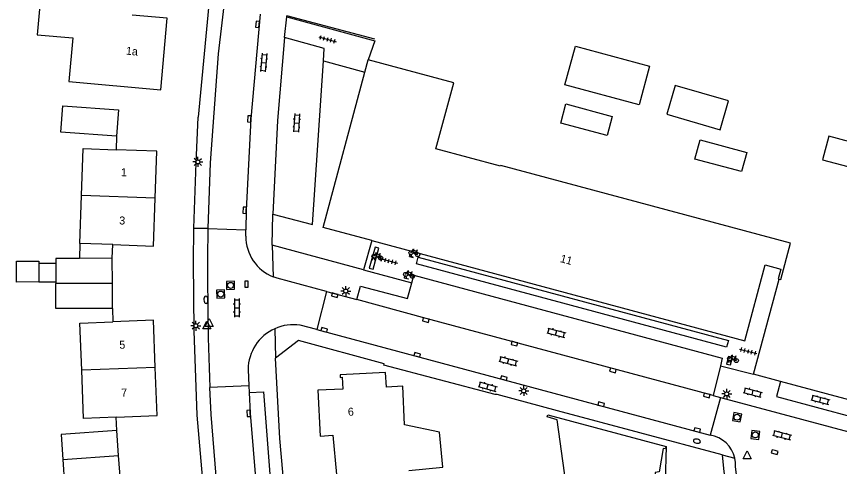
# Model space of a CAD drawing. Extents: x 124000 to 128010, y 398999 to 403000.
# Drawn here: x 127661.9 to 127764.8, y 399703.7 to 399760 of the extents above; entities that cross this region are included whole.
import ezdxf

# ---------------------------------------------------------------- set-up
doc = ezdxf.new("R2010")
doc.units = 0
for name, color, linetype in [('gg-afsc-erfafscheiding', 7, 'Continuous'), ('gg-afsc-hekwerk', 7, 'Continuous'), ('gg-afsc-muur', 7, 'Continuous'), ('gg-anno-huisnummerreeks BGT', 7, 'Continuous'), ('gg-bbg-bijgebouw', 7, 'Continuous'), ('gg-bbg-gedigitaliseerde bijgebouw', 7, 'Continuous'), ('gg-bbg-hoofdgebouw', 7, 'Continuous'), ('gg-bbg-luifel en loopbrug', 7, 'Continuous'), ('gg-bbg-tussenscheiding', 7, 'Continuous'), ('gg-knt-verharding', 7, 'Continuous'), ('gg-knt-verharding nz', 7, 'Continuous'), ('gt-grn-weggrens', 7, 'Continuous'), ('gt-symb-brandkraan', 7, 'Continuous'), ('gt-symb-fietsenrek', 7, 'Continuous'), ('gt-symb-klinker verharding', 7, 'Continuous'), ('gt-symb-kolk', 7, 'Continuous'), ('gt-symb-lichtmast', 7, 'Continuous'), ('gt-symb-rioolschacht', 7, 'Continuous'), ('gt-symb-tegel verharding', 7, 'Continuous'), ('gt-symb-waterafsluiter', 7, 'Continuous')]:
    doc.layers.add(name, color=color, linetype=linetype)

# ---------------------------------------------------------------- blocks, each defined once
blk = doc.blocks.new('gt0-TEG1')
at = {"layer": 'gt-symb-tegel verharding'}
for p, q in [((-1.12, 0), (1.12, 0)), ((-0.9, -0.25), (-0.9, 0.25)), ((-0.45, -0.25), (-0.45, 0.25)), ((0, -0.25), (0, 0.25)), ((0.45, -0.25), (0.45, 0.25)), ((0.9, -0.25), (0.9, 0.25))]:
    blk.add_line(p, q, dxfattribs=at)
blk = doc.blocks.new('gt0-LMAST')
at = {"layer": 'gt-symb-lichtmast'}
for p, q in [((-0.18, 0.17), (-0.45, 0.44)), ((-0.01, 0.25), (-0.01, 0.62)), ((0.17, 0.17), (0.44, 0.44)), ((-0.26, 0), (-0.63, 0)), ((-0.18, -0.18), (-0.45, -0.45)), ((-0.01, -0.25), (-0.01, -0.63)), ((0.44, -0.45), (0.17, -0.18)), ((0.24, 0), (0.62, 0))]:
    blk.add_line(p, q, dxfattribs=at)
blk.add_circle((-0.01, 0), 0.25, dxfattribs=at)
blk = doc.blocks.new('gt0-FREK')
at = {"layer": 'gt-symb-fietsenrek'}
for p, q in [((0.26, 0.76), (0.29, 0.82)), ((0.54, 0.34), (0.26, 0.76)), ((0.29, 0.82), (0.77, 0.71)), ((0.77, 0.71), (0.54, 0.34)), ((0.76, 0.84), (0.87, 0.82)), ((0.77, 0.71), (0.84, 0.82)), ((0.89, 0.25), (0.77, 0.71))]:
    blk.add_line(p, q, dxfattribs=at)
for points in [[(-0.12, 0), (-0.05, 0.31), (0.05, 0.31), (0.12, 0)], [(0.04, 0.48), (0.23, 0.71), (0.26, 0.76)], [(0.29, 0.82), (0.36, 0.94), (0.45, 0.93)], [(0.54, 0.34), (0.56, 0.31), (0.89, 0.25)]]:
    blk.add_lwpolyline(points, dxfattribs=at)
for centre in [(0.04, 0.48), (0.89, 0.25)]:
    blk.add_circle(centre, 0.252, dxfattribs=at)
blk = doc.blocks.new('gt0-KOLK')
at = {"layer": 'gt-symb-kolk'}
blk.add_lwpolyline([(0, 0), (0.38, 0), (0.38, 0.4), (-0.38, 0.4), (-0.38, 0), (0, 0)], dxfattribs=at)
blk = doc.blocks.new('gt0-KL1')
at = {"layer": 'gt-symb-klinker verharding'}
for p, q in [((-1.15, 0.3), (1.15, 0.3)), ((-1, -0.3), (-1, 0.3)), ((-0.5, 0.3), (-0.5, 0.45)), ((0, -0.3), (0, 0.3)), ((0.5, 0.3), (0.5, 0.45)), ((1, -0.3), (1, 0.3)), ((-1.15, -0.3), (1.15, -0.3)), ((-0.5, -0.45), (-0.5, -0.3)), ((0.5, -0.45), (0.5, -0.3))]:
    blk.add_line(p, q, dxfattribs=at)
blk = doc.blocks.new('gt0-RS')
at = {"layer": 'gt-symb-rioolschacht'}
blk.add_lwpolyline([(-0.5, -0.5), (0.5, -0.5), (0.5, 0.5), (-0.5, 0.5)], close=True, dxfattribs=at)
blk.add_circle((0, 0), 0.375, dxfattribs=at)
blk = doc.blocks.new('gt0-BR')
at = {"layer": 'gt-symb-brandkraan'}
for centre, radius, start, end in [((-0.24, 0), 0.206, 107.5669, 252.4331), ((0.6, -2.66), 3, 106.892, 107.5669), ((0, -0.69), 0.938, 73.108, 106.892), ((-0.6, -2.66), 3, 72.4331, 73.108), ((0.24, 0), 0.206, 287.567, 72.4331), ((0.6, 2.66), 3, 252.4331, 253.108), ((0, 0.69), 0.938, 253.108, 286.8921), ((-0.6, 2.66), 3, 286.8921, 287.567)]:
    blk.add_arc(centre, radius, start, end, dxfattribs=at)
blk = doc.blocks.new('gt0-WAFSL')
at = {"layer": 'gt-symb-waterafsluiter'}
for p, q in [((-0.5, -0.33), (0, 0.67)), ((0, 0.67), (0.5, -0.33)), ((0.5, -0.33), (-0.5, -0.33))]:
    blk.add_line(p, q, dxfattribs=at)

msp = doc.modelspace()

# ---------------------------------------------------------------- linework, layer by layer
at = {"layer": 'gg-afsc-erfafscheiding'}
msp.add_line((127706.73, 399757.13), (127695.72, 399760.06), dxfattribs=at)
at = {"layer": 'gg-afsc-hekwerk'}
for p, q in [((127695.7, 399759.93), (127695.72, 399760.06)), ((127754.04, 399715.22), (127757.25, 399727.12)), ((127757.43, 399714.3), (127754.04, 399715.22)), ((127767.34, 399711.61), (127757.43, 399714.3)), ((127729.55, 399710.65), (127722.02, 399712.68))]:
    msp.add_line(p, q, dxfattribs=at)
at = {"layer": 'gg-afsc-muur'}
for p, q in [((127674.45, 399745.01), (127674.39, 399743.31)), ((127673.93, 399723.44), (127673.99, 399721.76)), ((127721.76, 399712.68), (127707.85, 399716.35)), ((127674.47, 399708.18), (127674.4, 399709.85))]:
    msp.add_line(p, q, dxfattribs=at)
at = {"layer": 'gg-bbg-bijgebouw'}
for p, q in [((127673.92, 399726.58), (127673.91, 399729.72)), ((127673.93, 399723.44), (127673.92, 399726.58)), ((127674.7, 399705.04), (127674.47, 399708.18)), ((127674.93, 399701.9), (127674.7, 399705.04))]:
    msp.add_line(p, q, dxfattribs=at)
for points in [[(127674.45, 399745.01), (127667.47, 399745.51), (127667.71, 399748.8), (127674.69, 399748.3), (127674.45, 399745.01)], [(127729.95, 399746.64), (127730.59, 399749.03), (127736.39, 399747.48), (127735.75, 399745.09), (127729.95, 399746.64)], [(127746.72, 399742.13), (127747.36, 399744.52), (127753.19, 399742.96), (127752.56, 399740.57), (127746.72, 399742.13)], [(127763.47, 399745), (127762.68, 399742.05), (127769, 399740.36), (127769.79, 399743.31), (127763.47, 399745)], [(127674.47, 399708.18), (127667.53, 399707.67), (127667.74, 399704.53)], [(127667.74, 399704.53), (127667.95, 399701.39), (127674.93, 399701.9)]]:
    msp.add_lwpolyline(points, dxfattribs=at)
at = {"layer": 'gg-bbg-gedigitaliseerde bijgebouw'}
for p, q in [((127664.71, 399729.05), (127664.72, 399726.76)), ((127666.84, 399729.05), (127664.71, 399729.05)), ((127673.91, 399729.72), (127669.79, 399729.71)), ((127664.72, 399726.76), (127666.85, 399726.76)), ((127666.85, 399726.76), (127666.85, 399726.56))]:
    msp.add_line(p, q, dxfattribs=at)
for points in [[(127731.79, 399756.25), (127741.06, 399753.74), (127739.75, 399748.91), (127730.48, 399751.42), (127731.79, 399756.25)], [(127744.25, 399751.35), (127743.2, 399747.74), (127749.87, 399745.79), (127750.92, 399749.4), (127744.25, 399751.35)], [(127669.79, 399729.71), (127666.84, 399729.7), (127666.84, 399729.05)], [(127673.93, 399723.44), (127666.86, 399723.42), (127666.85, 399726.56)]]:
    msp.add_lwpolyline(points, dxfattribs=at)
at = {"layer": 'gg-bbg-hoofdgebouw'}
for p, q in [((127705.48, 399753.01), (127705.89, 399754.54)), ((127669.85, 399731.57), (127670.06, 399737.56)), ((127673.97, 399731.43), (127669.85, 399731.57))]:
    msp.add_line(p, q, dxfattribs=at)
for points in [[(127674.36, 399763.84), (127665.16, 399764.66), (127664.53, 399757.7), (127668.97, 399757.3), (127668.48, 399751.83), (127679.99, 399750.8), (127680.77, 399759.76), (127676.41, 399760.13)], [(127757.25, 399727.12), (127757.44, 399727.06), (127758.67, 399731.6), (127722.47, 399741.34), (127722.43, 399741.23), (127714.35, 399743.41), (127716.58, 399751.67), (127705.89, 399754.54)], [(127706.35, 399731.95), (127700.26, 399733.59), (127705.48, 399753.01)], [(127670.06, 399737.56), (127670.26, 399743.45), (127674.39, 399743.31)], [(127679.26, 399737.24), (127679.47, 399743.13), (127674.39, 399743.31)], [(127673.97, 399731.43), (127679.06, 399731.25), (127679.26, 399737.24)], [(127706.35, 399731.95), (127752.95, 399719.4), (127755.5, 399728.88), (127757.47, 399728.35), (127757.14, 399727.16), (127757.25, 399727.12)], [(127679.28, 399716.06), (127679.04, 399721.97), (127673.99, 399721.76)], [(127670.08, 399715.71), (127669.84, 399721.59), (127673.99, 399721.76)], [(127674.4, 399709.85), (127670.32, 399709.69), (127670.08, 399715.71)], [(127674.4, 399709.85), (127679.53, 399710.06), (127679.28, 399716.06)], [(127710.95, 399703.17), (127715.21, 399703.56), (127714.81, 399707.97), (127710.44, 399708.88), (127710.2, 399713.72), (127708.17, 399713.61), (127708.07, 399715.43), (127702.37, 399715.14), (127702.38, 399714.82), (127702.65, 399714.83), (127702.7, 399713.33), (127699.59, 399713.2), (127699.88, 399707.48), (127701.48, 399707.57), (127701.92, 399702.68)], [(127735.86, 399694.77), (127735.21, 399699.56), (127730.95, 399698.94), (127729.51, 399709.52), (127728.25, 399709.88), (127728.32, 399710.14), (127743.11, 399706.15)], [(127743.11, 399706.15), (127743.02, 399705.86), (127742.76, 399705.93), (127742.24, 399702.99), (127741.75, 399702.93), (127741.88, 399701.59), (127742.99, 399701.75)]]:
    msp.add_lwpolyline(points, dxfattribs=at)
at = {"layer": 'gg-bbg-luifel en loopbrug'}
for p, q in [((127669.85, 399731.57), (127669.79, 399729.71)), ((127673.91, 399729.72), (127673.97, 399731.43)), ((127743.11, 399706.15), (127742.99, 399701.75))]:
    msp.add_line(p, q, dxfattribs=at)
msp.add_lwpolyline([(127664.72, 399726.76), (127661.94, 399726.75), (127661.93, 399729.35), (127664.71, 399729.36), (127664.71, 399729.05)], dxfattribs=at)
at = {"layer": 'gg-bbg-tussenscheiding'}
for p, q in [((127679.26, 399737.24), (127670.06, 399737.56)), ((127666.84, 399729.05), (127666.85, 399726.76)), ((127673.92, 399726.58), (127666.85, 399726.56)), ((127679.28, 399716.06), (127670.08, 399715.71)), ((127667.74, 399704.53), (127674.7, 399705.04))]:
    msp.add_line(p, q, dxfattribs=at)
at = {"layer": 'gg-knt-verharding'}
for p, q in [((127686.18, 399763.59), (127684.65, 399747.39)), ((127695.42, 399757.33), (127695.7, 399759.93)), ((127700.3, 399754.41), (127705.48, 399753.01)), ((127693.9, 399731.38), (127693.97, 399735.24)), ((127685.84, 399733.43), (127690.6, 399733.29)), ((127705.32, 399728.28), (127693.9, 399731.38)), ((127706.35, 399731.95), (127705.32, 399728.28)), ((127705.32, 399728.28), (127711.33, 399726.65)), ((127700.69, 399725.56), (127699.45, 399720.81)), ((127700.69, 399725.56), (127704.45, 399724.55)), ((127699.45, 399720.81), (127748.62, 399707.58)), ((127749.9, 399716.25), (127748.98, 399712.56)), ((127749.9, 399716.25), (127754.04, 399715.22)), ((127690.95, 399713.74), (127686.1, 399713.54)), ((127690.95, 399713.74), (127691, 399712.93)), ((127722.02, 399712.68), (127721.76, 399712.68)), ((127748.98, 399712.56), (127749.91, 399712.3)), ((127749.91, 399712.3), (127748.62, 399707.58)), ((127750.12, 399705.14), (127729.55, 399710.65))]:
    msp.add_line(p, q, dxfattribs=at)
for points in [[(127695.25, 399799.64), (127690.82, 399779.76), (127688.58, 399767.69), (127687.12, 399755.32), (127686.12, 399741.65), (127685.84, 399733.43)], [(127692.38, 399760.28), (127691.23, 399747.15), (127690.65, 399735.72), (127690.6, 399733.29)], [(127695.7, 399759.93), (127706.71, 399756.91), (127705.89, 399754.54)], [(127700.3, 399754.41), (127700.4, 399755.98), (127695.42, 399757.33)], [(127693.97, 399735.24), (127698.92, 399733.94), (127700.3, 399754.41)], [(127684.1, 399733.45), (127684.1, 399733.48), (127684.4, 399741.65), (127684.65, 399747.39)], [(127699.87, 399623.49), (127701.59, 399627.78), (127699.92, 399632.51), (127695.9, 399644.99), (127692.68, 399656.91), (127689.99, 399668.57), (127687.45, 399682.74), (127685.71, 399696.18), (127684.52, 399710.09), (127684.13, 399720.62), (127684.07, 399729.26), (127684.1, 399733.45)], [(127750.91, 399719.45), (127750.66, 399718.59), (127711.93, 399729.04), (127712.14, 399729.85), (127750.91, 399719.45)], [(127711.33, 399726.65), (127711.58, 399727.59), (127750.14, 399717.22), (127749.9, 399716.25)], [(127704.45, 399724.55), (127704.92, 399726.23), (127710.81, 399724.68), (127711.33, 399726.65)], [(127707.85, 399716.35), (127707.88, 399716.52), (127697.19, 399719.44), (127694.32, 399717.24)], [(127713.39, 399625.02), (127710.37, 399633.22), (127707.02, 399643.12), (127703.9, 399653.78), (127701.3, 399664.26), (127699.03, 399674.87), (127697.22, 399685.63), (127695.81, 399696.41), (127694.85, 399707.18), (127694.32, 399717.24)], [(127702.66, 399629.97), (127701.24, 399633.95), (127697.35, 399646.23), (127694.14, 399658.16), (127691.67, 399669.03), (127689.15, 399683.03), (127687.35, 399696.8), (127686.26, 399710.18), (127686.1, 399713.54)], [(127691, 399712.93), (127692.81, 399713), (127694.02, 399697.28), (127695.78, 399683.89), (127698.23, 399670.28), (127700.83, 399658.87), (127703.99, 399647.29), (127708.7, 399632.88)]]:
    msp.add_lwpolyline(points, dxfattribs=at)
msp.add_arc((127974.89, 399727.9), 225.92, 185.7831, 199.9689, dxfattribs=at)
at = {"layer": 'gg-knt-verharding nz'}
for p, q in [((127690.6, 399732.48), (127690.6, 399733.29)), ((127699.45, 399720.81), (127697.38, 399721.35)), ((127690.87, 399715.8), (127690.95, 399713.74)), ((127749.91, 399712.3), (127767.21, 399707.67))]:
    msp.add_line(p, q, dxfattribs=at)
for points in [[(127695.42, 399757.33), (127694.54, 399746.95), (127693.97, 399735.24)], [(127706.01, 399728.5), (127706.49, 399728.37), (127707.23, 399731), (127706.75, 399731.13), (127706.01, 399728.5)], [(127711.51, 399729.82), (127711.52, 399729.86), (127711.04, 399729.99), (127711.03, 399729.94), (127711.51, 399729.82)], [(127700.69, 399725.56), (127694.51, 399727.25), (127694.02, 399727.41)], [(127710.9, 399727.15), (127710.88, 399727.1), (127710.4, 399727.23), (127710.41, 399727.27), (127710.9, 399727.15)], [(127748.98, 399712.56), (127713.14, 399722.18), (127704.45, 399724.55)], [(127750.92, 399717.41), (127750.66, 399716.49), (127751.15, 399716.37), (127751.41, 399717.29), (127750.92, 399717.41)], [(127757.43, 399714.3), (127756.92, 399712.43), (127766.83, 399709.75), (127766.87, 399709.89)], [(127691, 399712.93), (127691.15, 399710.32), (127692.22, 399697.18), (127693.99, 399683.67), (127696.46, 399669.98), (127699.09, 399658.4), (127702.26, 399646.79), (127706.14, 399634.69), (127706.98, 399632.3)], [(127752.81, 399695.63), (127751.8, 399703.66), (127751.79, 399704.18), (127751.72, 399704.69)]]:
    msp.add_lwpolyline(points, dxfattribs=at)
for centre, radius, start, end in [((128086.53, 399728.58), 400.72, 179.306, 182.1512), ((127695.96, 399732.41), 5.36, 179.2766, 248.7178), ((127696.54, 399715.75), 5.66, 114.2497, 179.4634), ((127696.54, 399715.75), 5.66, 81.4921, 114.2659), ((127748.06, 399703.88), 3.75, 12.523, 81.4901)]:
    msp.add_arc(centre, radius, start, end, dxfattribs=at)
at = {"layer": 'gt-grn-weggrens'}
for p, q in [((127685.84, 399733.43), (127684.1, 399733.45)), ((127693.9, 399731.38), (127694.02, 399727.41)), ((127694.21, 399720.92), (127694.32, 399717.24)), ((127750.12, 399705.14), (127751.72, 399704.69))]:
    msp.add_line(p, q, dxfattribs=at)

# ---------------------------------------------------------------- block references
at = {"layer": 'gt-symb-brandkraan'}
for p, rotation in [((127685.61, 399724.52), -86.10210376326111), ((127746.97, 399706.83), -12.590950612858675)]:
    msp.add_blockref('gt0-BR', p, dxfattribs=dict(at, rotation=rotation))
at = {"layer": 'gt-symb-fietsenrek'}
for p in [(127706.56, 399729.49), (127711.18, 399729.93), (127710.53, 399727.22), (127751.01, 399716.67)]:
    msp.add_blockref('gt0-FREK', p, dxfattribs=at)
at = {"layer": 'gt-symb-klinker verharding'}
for p, rotation in [((127692.83, 399754.21), -94.93498592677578), ((127696.94, 399746.66), -93.84074707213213), ((127689.47, 399723.52), -90.17188682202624), ((127729.39, 399720.39), -15.064233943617), ((127723.39, 399716.85), -15.064233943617), ((127720.81, 399713.65), -15.064233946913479), ((127753.94, 399712.93), -15.245070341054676), ((127762.39, 399712), -15.245070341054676), ((127757.61, 399707.58), -14.481034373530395)]:
    msp.add_blockref('gt0-KL1', p, dxfattribs=dict(at, rotation=rotation))
at = {"layer": 'gt-symb-kolk'}
for p, rotation in [((127692.25, 399758.99), 85.06501407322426), ((127691.23, 399747.15), 87.0775273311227), ((127690.65, 399735.72), 88.68242937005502), ((127690.47, 399726.47), -89.54164354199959), ((127701.76, 399725.29), 164.81021283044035), ((127713.14, 399722.18), 165.10181274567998), ((127700.35, 399720.57), -14.77272395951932), ((127724.22, 399719.23), 164.81021283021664), ((127711.96, 399717.45), -15.189787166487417), ((127736.53, 399715.88), 164.99108632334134), ((127722.8, 399714.53), -15.064233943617), ((127748.24, 399712.75), 166.04717668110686), ((127734.95, 399711.26), -15.064233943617), ((127691.15, 399710.32), 93.26885295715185), ((127746.96, 399708.03), -15.064233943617), ((127756.74, 399705.66), 164.68454880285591)]:
    msp.add_blockref('gt0-KOLK', p, dxfattribs=dict(at, rotation=rotation))
at = {"layer": 'gt-symb-lichtmast'}
for p in [(127684.6, 399741.78), (127703.1, 399725.62), (127684.35, 399721.28), (127725.33, 399713.12), (127750.7, 399712.75)]:
    msp.add_blockref('gt0-LMAST', p, dxfattribs=at)
at = {"layer": 'gt-symb-rioolschacht'}
for p, rotation in [((127688.68, 399726.33), 1.8346729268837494), ((127687.46, 399725.24), 1.2603038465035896), ((127751.99, 399709.83), 78.75747429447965), ((127754.26, 399707.62), 83.05258934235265)]:
    msp.add_blockref('gt0-RS', p, dxfattribs=dict(at, rotation=rotation))
at = {"layer": 'gt-symb-tegel verharding'}
for p, rotation in [((127700.81, 399757.12), -15.370725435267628), ((127708.46, 399729.38), -15.064233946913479), ((127753.38, 399718.08), -14.355785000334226)]:
    msp.add_blockref('gt0-TEG1', p, dxfattribs=dict(at, rotation=rotation))
at = {"layer": 'gt-symb-waterafsluiter'}
for p in [(127685.73, 399721.2), (127686.02, 399721.53), (127753.23, 399704.96)]:
    msp.add_blockref('gt0-WAFSL', p, dxfattribs=at)

# ---------------------------------------------------------------- texts
at = {"layer": 'gg-anno-huisnummerreeks BGT'}
for s, rotation, p in [('1a', 355, (127675.58, 399755.21)), ('1', 358.1, (127674.97, 399740)), ('3', 358, (127674.76, 399733.96)), ('11', 344.9, (127729.81, 399729.26)), ('5', 2.3, (127674.8, 399718.39)), ('7', 2.3, (127675.04, 399712.4)), ('6', 2.9, (127703.37, 399710))]:
    msp.add_text(s, height=1, rotation=rotation, dxfattribs=at).set_placement(p)

doc.saveas('drawing.dxf')
